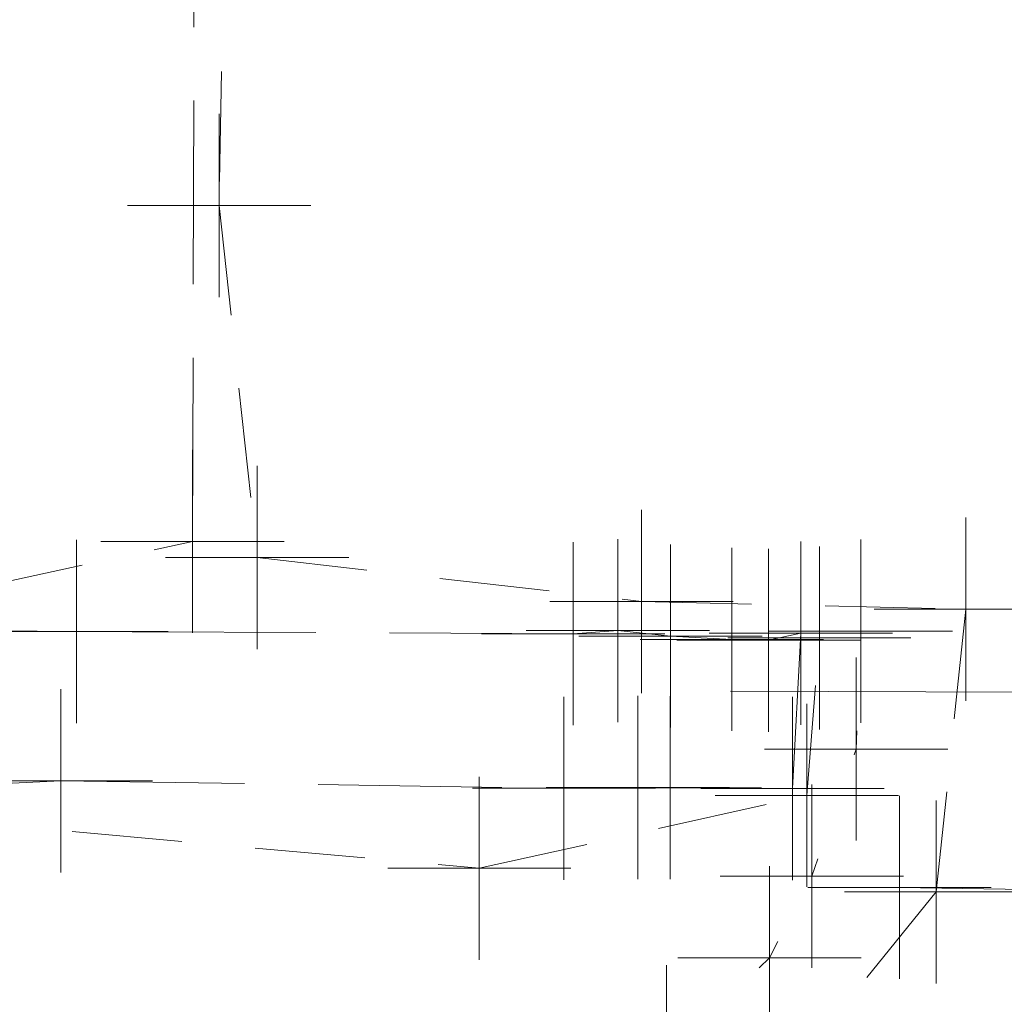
# Model space of a CAD drawing. Extents: x 146022 to 147316, y 438423 to 438809.
# Tile 315 of 322: x 147088.76 to 147094.13, y 438643.32 to 438648.69. Entities that reach past the tile are written whole.
import ezdxf

# ---------------------------------------------------------------- set-up
doc = ezdxf.new("R2010")
doc.units = 0
doc.header["$MEASUREMENT"] = 0
for name, pattern in [('DGN Style 1', [0.602689, 0.001003, -0.601686]), ('DGN Style 2', [1.00281, 0.601686, -0.401124]), ('DGN Style 3', [1.403934, 1.00281, -0.401124]), ('grrtex', [0])]:
    doc.linetypes.add(name, pattern=pattern)
for name, color, linetype, lineweight in [('BR_X_SV_Abut', 230, 'DGN Style 3', 0), ('PV_X_Curb', 120, 'DGN Style 1', 0), ('RD_X_GR_Rt', 97, 'grrtex', 0), ('SN_X_Public', 3, 'Continuous', 0), ('SN_X_Public (Construction)', 3, 'Continuous', 0), ('SV_X_Break_Lines', 4, 'DGN Style 2', 0)]:
    doc.layers.add(name, color=color, linetype=linetype, lineweight=lineweight)
doc.layers.add('SV_X_Shot_Marker (Construction)', color=40, linetype='Continuous', lineweight=0, transparency=0.5)

# ---------------------------------------------------------------- blocks, each defined once
blk = doc.blocks.new('SVPT_42')
at = {"layer": 'SV_X_Shot_Marker (Construction)', "transparency": 33554495}
for p, q in [((0, 0.025), (0, -0.025)), ((-0.025, 0), (0.025, 0))]:
    blk.add_line(p, q, dxfattribs=at)
blk.add_point((0, 0), dxfattribs=at)
blk = doc.blocks.new('SGN1P_4')
at = {"layer": 'SN_X_Public', "color": 3, "linetype": 'Continuous', "lineweight": 0}
for p, q in [((0, 0.08), (0, -0.08)), ((0, 0), (-0.08, 0))]:
    blk.add_line(p, q, dxfattribs=at)
at = {"layer": 'SN_X_Public (Construction)', "color": 3, "linetype": 'Continuous', "lineweight": 30}
blk.add_point((-0.00004, 0.00004), dxfattribs=at)
blk = doc.blocks.new('SVPT_448')
at = {"layer": 'SV_X_Shot_Marker (Construction)', "transparency": 33554495}
for p, q in [((0, 0.025), (0, -0.025)), ((-0.025, 0), (0.025, 0))]:
    blk.add_line(p, q, dxfattribs=at)
blk.add_point((0, 0), dxfattribs=at)
blk = doc.blocks.new('SVPT_449')
at = {"layer": 'SV_X_Shot_Marker (Construction)', "transparency": 33554495}
for p, q in [((0, 0.025), (0, -0.025)), ((-0.025, 0), (0.025, 0))]:
    blk.add_line(p, q, dxfattribs=at)
blk.add_point((0, 0), dxfattribs=at)
blk = doc.blocks.new('SVPT_450')
at = {"layer": 'SV_X_Shot_Marker (Construction)', "transparency": 33554495}
for p, q in [((0, 0.025), (0, -0.025)), ((-0.025, 0), (0.025, 0))]:
    blk.add_line(p, q, dxfattribs=at)
blk.add_point((0, 0), dxfattribs=at)
blk = doc.blocks.new('SVPT_451')
at = {"layer": 'SV_X_Shot_Marker (Construction)', "transparency": 33554495}
for p, q in [((0, 0.025), (0, -0.025)), ((-0.025, 0), (0.025, 0))]:
    blk.add_line(p, q, dxfattribs=at)
blk.add_point((0, 0), dxfattribs=at)
blk = doc.blocks.new('SVPT_452')
at = {"layer": 'SV_X_Shot_Marker (Construction)', "transparency": 33554495}
for p, q in [((0, 0.025), (0, -0.025)), ((-0.025, 0), (0.025, 0))]:
    blk.add_line(p, q, dxfattribs=at)
blk.add_point((0, 0), dxfattribs=at)
blk = doc.blocks.new('SVPT_453')
at = {"layer": 'SV_X_Shot_Marker (Construction)', "transparency": 33554495}
for p, q in [((0, 0.025), (0, -0.025)), ((-0.025, 0), (0.025, 0))]:
    blk.add_line(p, q, dxfattribs=at)
blk.add_point((0, 0), dxfattribs=at)
blk = doc.blocks.new('SVPT_454')
at = {"layer": 'SV_X_Shot_Marker (Construction)', "transparency": 33554495}
for p, q in [((0, 0.025), (0, -0.025)), ((-0.025, 0), (0.025, 0))]:
    blk.add_line(p, q, dxfattribs=at)
blk.add_point((0, 0), dxfattribs=at)
blk = doc.blocks.new('SVPT_455')
at = {"layer": 'SV_X_Shot_Marker (Construction)', "transparency": 33554495}
for p, q in [((0, 0.025), (0, -0.025)), ((-0.025, 0), (0.025, 0))]:
    blk.add_line(p, q, dxfattribs=at)
blk.add_point((0, 0), dxfattribs=at)
blk = doc.blocks.new('SVPT_456')
at = {"layer": 'SV_X_Shot_Marker (Construction)', "transparency": 33554495}
for p, q in [((0, 0.025), (0, -0.025)), ((-0.025, 0), (0.025, 0))]:
    blk.add_line(p, q, dxfattribs=at)
blk.add_point((0, 0), dxfattribs=at)
blk = doc.blocks.new('SVPT_457')
at = {"layer": 'SV_X_Shot_Marker (Construction)', "transparency": 33554495}
for p, q in [((0, 0.025), (0, -0.025)), ((-0.025, 0), (0.025, 0))]:
    blk.add_line(p, q, dxfattribs=at)
blk.add_point((0, 0), dxfattribs=at)
blk = doc.blocks.new('SVPT_458')
at = {"layer": 'SV_X_Shot_Marker (Construction)', "transparency": 33554495}
for p, q in [((0, 0.025), (0, -0.025)), ((-0.025, 0), (0.025, 0))]:
    blk.add_line(p, q, dxfattribs=at)
blk.add_point((0, 0), dxfattribs=at)
blk = doc.blocks.new('SVPT_459')
at = {"layer": 'SV_X_Shot_Marker (Construction)', "transparency": 33554495}
for p, q in [((0, 0.025), (0, -0.025)), ((-0.025, 0), (0.025, 0))]:
    blk.add_line(p, q, dxfattribs=at)
blk.add_point((0, 0), dxfattribs=at)
blk = doc.blocks.new('SVPT_464')
at = {"layer": 'SV_X_Shot_Marker (Construction)', "transparency": 33554495}
for p, q in [((0, 0.025), (0, -0.025)), ((-0.025, 0), (0.025, 0))]:
    blk.add_line(p, q, dxfattribs=at)
blk.add_point((0, 0), dxfattribs=at)
blk = doc.blocks.new('SVPT_467')
at = {"layer": 'SV_X_Shot_Marker (Construction)', "transparency": 33554495}
for p, q in [((0, 0.025), (0, -0.025)), ((-0.025, 0), (0.025, 0))]:
    blk.add_line(p, q, dxfattribs=at)
blk.add_point((0, 0), dxfattribs=at)
blk = doc.blocks.new('SVPT_468')
at = {"layer": 'SV_X_Shot_Marker (Construction)', "transparency": 33554495}
for p, q in [((0, 0.025), (0, -0.025)), ((-0.025, 0), (0.025, 0))]:
    blk.add_line(p, q, dxfattribs=at)
blk.add_point((0, 0), dxfattribs=at)
blk = doc.blocks.new('SVPT_469')
at = {"layer": 'SV_X_Shot_Marker (Construction)', "transparency": 33554495}
for p, q in [((0, 0.025), (0, -0.025)), ((-0.025, 0), (0.025, 0))]:
    blk.add_line(p, q, dxfattribs=at)
blk.add_point((0, 0), dxfattribs=at)
blk = doc.blocks.new('SVPT_470')
at = {"layer": 'SV_X_Shot_Marker (Construction)', "transparency": 33554495}
for p, q in [((0, 0.025), (0, -0.025)), ((-0.025, 0), (0.025, 0))]:
    blk.add_line(p, q, dxfattribs=at)
blk.add_point((0, 0), dxfattribs=at)
blk = doc.blocks.new('SVPT_471')
at = {"layer": 'SV_X_Shot_Marker (Construction)', "transparency": 33554495}
for p, q in [((0, 0.025), (0, -0.025)), ((-0.025, 0), (0.025, 0))]:
    blk.add_line(p, q, dxfattribs=at)
blk.add_point((0, 0), dxfattribs=at)
blk = doc.blocks.new('SVPT_476')
at = {"layer": 'SV_X_Shot_Marker (Construction)', "transparency": 33554495}
for p, q in [((0, 0.025), (0, -0.025)), ((-0.025, 0), (0.025, 0))]:
    blk.add_line(p, q, dxfattribs=at)
blk.add_point((0, 0), dxfattribs=at)
blk = doc.blocks.new('SVPT_478')
at = {"layer": 'SV_X_Shot_Marker (Construction)', "transparency": 33554495}
for p, q in [((0, 0.025), (0, -0.025)), ((-0.025, 0), (0.025, 0))]:
    blk.add_line(p, q, dxfattribs=at)
blk.add_point((0, 0), dxfattribs=at)
blk = doc.blocks.new('SVPT_479')
at = {"layer": 'SV_X_Shot_Marker (Construction)', "transparency": 33554495}
for p, q in [((0, 0.025), (0, -0.025)), ((-0.025, 0), (0.025, 0))]:
    blk.add_line(p, q, dxfattribs=at)
blk.add_point((0, 0), dxfattribs=at)
blk = doc.blocks.new('SVPT_480')
at = {"layer": 'SV_X_Shot_Marker (Construction)', "transparency": 33554495}
for p, q in [((0, 0.025), (0, -0.025)), ((-0.025, 0), (0.025, 0))]:
    blk.add_line(p, q, dxfattribs=at)
blk.add_point((0, 0), dxfattribs=at)
blk = doc.blocks.new('SVPT_481')
at = {"layer": 'SV_X_Shot_Marker (Construction)', "transparency": 33554495}
for p, q in [((0, 0.025), (0, -0.025)), ((-0.025, 0), (0.025, 0))]:
    blk.add_line(p, q, dxfattribs=at)
blk.add_point((0, 0), dxfattribs=at)
blk = doc.blocks.new('SVPT_482')
at = {"layer": 'SV_X_Shot_Marker (Construction)', "transparency": 33554495}
for p, q in [((0, 0.025), (0, -0.025)), ((-0.025, 0), (0.025, 0))]:
    blk.add_line(p, q, dxfattribs=at)
blk.add_point((0, 0), dxfattribs=at)
blk = doc.blocks.new('SVPT_483')
at = {"layer": 'SV_X_Shot_Marker (Construction)', "transparency": 33554495}
for p, q in [((0, 0.025), (0, -0.025)), ((-0.025, 0), (0.025, 0))]:
    blk.add_line(p, q, dxfattribs=at)
blk.add_point((0, 0), dxfattribs=at)
blk = doc.blocks.new('SVPT_484')
at = {"layer": 'SV_X_Shot_Marker (Construction)', "transparency": 33554495}
for p, q in [((0, 0.025), (0, -0.025)), ((-0.025, 0), (0.025, 0))]:
    blk.add_line(p, q, dxfattribs=at)
blk.add_point((0, 0), dxfattribs=at)

msp = doc.modelspace()

# ---------------------------------------------------------------- linework, layer by layer
at = {"layer": 'BR_X_SV_Abut'}
for points in [[(147089.714, 438650.261, 1133.435), (147088.145, 438650.293, 1133.424), (147088.12, 438645.807, 1136.79), (147088.121, 438645.503, 1136.807), (147089.703, 438645.846, 1136.787)], [(147088.071, 438645.361, 1139.559), (147088.042, 438644.494, 1139.552), (147088.984, 438644.539, 1139.552), (147091.73, 438644.498, 1138.907), (147092.133, 438644.502, 1138.648), (147092.309, 438644.501, 1138.213), (147092.978, 438644.497, 1137.648), (147093.023, 438645.345, 1137.683), (147092.846, 438645.306, 1137.961), (147092.646, 438645.311, 1138.121), (147092.312, 438645.329, 1138.214), (147092.024, 438645.359, 1138.771), (147091.78, 438645.342, 1138.92), (147089.069, 438645.354, 1139.545)]]:
    msp.add_polyline3d(points, close=True, dxfattribs=at)
at = {"layer": 'PV_X_Curb'}
msp.add_polyline3d([(147088.01, 438642.411, 1136.663), (147091.225, 438642.607, 1136.678), (147092.289, 438643.032, 1136.655), (147092.852, 438643.573, 1136.644), (147093.083, 438644.018, 1136.627), (147093.325, 438644.712, 1136.657), (147093.35, 438645.356, 1136.654)], dxfattribs=at)
at = {"layer": 'RD_X_GR_Rt'}
msp.add_polyline3d([(147150.248, 438688.673, 1132.808), (147152.288, 438685.324, 1133.052), (147154.869, 438679.582, 1133.352), (147156.469, 438673.469, 1133.375), (147157.032, 438667.35, 1133.648), (147156.231, 438661.072, 1133.632), (147153.49, 438655.371, 1133.696), (147149.262, 438650.805, 1134.141), (147144.075, 438647.149, 1134.37), (147138.231, 438644.711, 1134.673), (147132.061, 438643.504, 1134.874), (147125.841, 438643.43, 1135.044), (147119.54, 438643.58, 1135.224), (147116.587, 438643.59, 1135.241), (147113.274, 438643.68, 1135.411), (147110.168, 438643.69, 1135.468), (147093.561, 438643.957, 1135.878)], dxfattribs=at)
at = {"layer": 'SV_X_Break_Lines'}
for points in [[(147088.259, 438650.445, 1130.703), (147089.899, 438650.417, 1131.926), (147089.848, 438647.68, 1133.831), (147090.056, 438645.758, 1133.409), (147092.153, 438645.518, 1134.836), (147093.923, 438645.476, 1135.257), (147093.762, 438643.932, 1135.819), (147092.772, 438642.714, 1135.876)], [(147088.047, 438644.353, 1136.741), (147091.268, 438644.061, 1136.662), (147093.0558, 438644.4593, 1136.646), (147093.124, 438645.319, 1136.668)]]:
    msp.add_polyline3d(points, dxfattribs=at)

# ---------------------------------------------------------------- block references
at = {"layer": 'SN_X_Public', "color": 3, "linetype": 'Continuous', "lineweight": 0, "xscale": 20, "yscale": 20, "zscale": 20, "rotation": 359.7888804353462}
msp.add_blockref('SGN1P_4', (147094.239, 438645.023, 1135.439), dxfattribs=at)
at = {"layer": 'SV_X_Shot_Marker (Construction)', "transparency": 33554495, "xscale": 20, "yscale": 20, "zscale": 20}
for name, p in [('SVPT_467', (147089.848, 438647.68, 1133.831)), ('SVPT_464', (147089.703, 438645.846, 1136.787)), ('SVPT_468', (147090.056, 438645.758, 1133.409)), ('SVPT_469', (147092.153, 438645.518, 1134.836)), ('SVPT_470', (147093.923, 438645.476, 1135.257)), ('SVPT_459', (147089.069, 438645.354, 1139.545)), ('SVPT_458', (147091.78, 438645.342, 1138.92)), ('SVPT_457', (147092.024, 438645.359, 1138.771)), ('SVPT_453', (147093.023, 438645.345, 1137.683)), ('SVPT_482', (147093.35, 438645.356, 1136.654)), ('SVPT_456', (147092.312, 438645.329, 1138.214)), ('SVPT_455', (147092.646, 438645.311, 1138.121)), ('SVPT_454', (147092.846, 438645.306, 1137.961)), ('SVPT_484', (147093.124, 438645.319, 1136.668)), ('SVPT_481', (147093.325, 438644.712, 1136.657)), ('SVPT_448', (147088.984, 438644.539, 1139.552)), ('SVPT_449', (147091.73, 438644.498, 1138.907)), ('SVPT_450', (147092.133, 438644.502, 1138.648)), ('SVPT_451', (147092.309, 438644.501, 1138.213)), ('SVPT_452', (147092.978, 438644.497, 1137.648)), ('SVPT_483', (147093.0558, 438644.4593, 1136.646)), ('SVPT_476', (147091.268, 438644.061, 1136.662)), ('SVPT_480', (147093.083, 438644.018, 1136.627)), ('SVPT_42', (147093.561, 438643.957, 1135.878)), ('SVPT_471', (147093.762, 438643.932, 1135.819)), ('SVPT_479', (147092.852, 438643.573, 1136.644)), ('SVPT_478', (147092.289, 438643.032, 1136.655))]:
    msp.add_blockref(name, p, dxfattribs=at)

doc.saveas('drawing.dxf')
